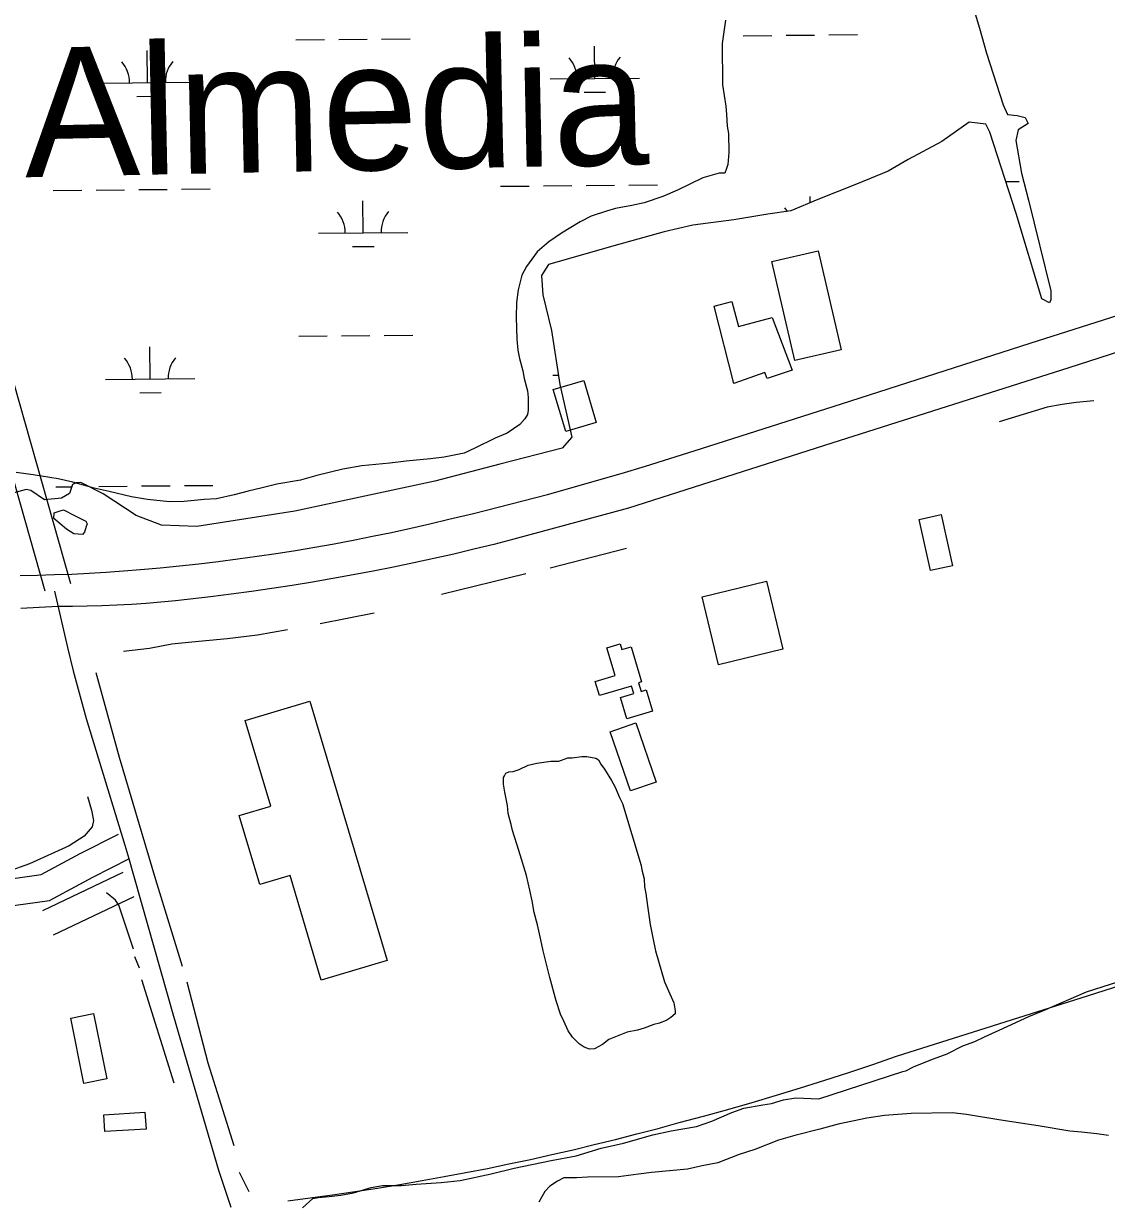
# Model space of a CAD drawing. Extents: x 3598634 to 3636690, y 517270 to 542944.
# Drawn here: x 3605761 to 3606976, y 536191 to 537512 of the extents above; entities that cross this region are included whole.
import ezdxf

# ---------------------------------------------------------------- set-up
doc = ezdxf.new("R2010")
doc.units = 0
for name, color, linetype in [('V-BLDG-OTLN', 7, 'Continuous'), ('V-RAIL-TRAK', 7, 'Continuous'), ('V-ROAD-CNTR', 7, 'Continuous'), ('V-SITE-VEGE', 7, 'Continuous'), ('V-TOPO-GNAM-IDEN', 7, 'Continuous'), ('V-TOPO-SHOR', 7, 'Continuous'), ('V-WETL-SWMP', 7, 'Continuous')]:
    doc.layers.add(name, color=color, linetype=linetype)

msp = doc.modelspace()

# ---------------------------------------------------------------- linework, layer by layer
at = {"layer": 'V-BLDG-OTLN'}
for points in [[(3606652.9, 537257), (3606678.7, 537146.1), (3606626.6, 537134), (3606600.8, 537244.9)], [(3606555.9, 537200.2), (3606563.3, 537172.3), (3606601.1, 537182.3), (3606623.8, 537123.1), (3606595.8, 537113.6), (3606593.1, 537120.4), (3606558.4, 537108.3), (3606536, 537194.9)], [(3606390, 537111.5), (3606403.9, 537064.4), (3606369.6, 537054.2), (3606355.6, 537101.3)], [(3606790.9, 536961), (3606803.5, 536903.6), (3606778.7, 536898.1), (3606766.1, 536955.6)], [(3606594.8, 536886.2), (3606613.1, 536809.8), (3606541, 536792.5), (3606522.7, 536868.8)], [(3606467, 536740.2), (3606438.1, 536731.6), (3606430.9, 536755.7), (3606446, 536760.2), (3606443.5, 536768.6), (3606407.5, 536757.9), (3606402.8, 536773.8), (3606424.9, 536780.3), (3606415.7, 536811.5), (3606430.6, 536815.9), (3606432.5, 536809.4), (3606443.1, 536812.5), (3606454.8, 536773.1), (3606451.4, 536772.1), (3606454.2, 536762.5), (3606459.9, 536764.2)], [(3606082.4, 536751.6), (3606169.2, 536460.4), (3606095.3, 536438.4), (3606060.3, 536555.8), (3606026.3, 536545.7), (3606003.2, 536623.1), (3606038.7, 536633.7), (3606010, 536730)], [(3606448.4, 536727.2), (3606471.1, 536660.7), (3606442.1, 536650.8), (3606419.4, 536717.3)], [(3605839.9, 536401), (3605854.8, 536327.8), (3605829, 536322.6), (3605814.2, 536395.8)], [(3605897.5, 536290.1), (3605898.7, 536271.3), (3605852.6, 536268.4), (3605851.4, 536287.2)]]:
    msp.add_lwpolyline(points, close=True, dxfattribs=at)
at = {"layer": 'V-RAIL-TRAK'}
msp.add_lwpolyline([(3606057.7, 536190.8), (3606082.9, 536194), (3606108.1, 536197.4), (3606133.2, 536201.1), (3606158.3, 536205), (3606183.4, 536209.1), (3606208.4, 536213.4), (3606233.4, 536218), (3606257.6, 536222.5), (3606281.7, 536227.2), (3606305.8, 536232.1), (3606329.9, 536237.3), (3606353.9, 536242.6), (3606377.8, 536248.1), (3606401.7, 536253.8), (3606425.6, 536259.7), (3606449.4, 536265.8), (3606473.2, 536272), (3606496.9, 536278.5), (3606524.3, 536285.9), (3606551.6, 536293.4), (3606578.8, 536301.3), (3606606, 536309.3), (3606633.1, 536317.6), (3606660.2, 536326.1), (3606687.1, 536334.9), (3606714, 536343.8), (3606740.9, 536353), (3606956.3, 536421.4), (3607122.2, 536474.5)], dxfattribs=at)
at = {"layer": 'V-ROAD-CNTR'}
for p, q in [((3605782.8, 536516.7), (3605873.1, 536559.8)), ((3605795, 536489.3), (3605885.3, 536532.4))]:
    msp.add_line(p, q, dxfattribs=at)
for points in [[(3605642.4, 537389.1), (3605701.3, 537170.2), (3605785.2, 536875.4)], [(3605671.3, 537396.9), (3605730.2, 537178.2), (3605814, 536883.6)], [(3602718.2, 537352.9), (3602733.2, 537353.3), (3602881.2, 537348.5), (3603011.3, 537338.9), (3603100.9, 537326.7), (3603224.5, 537301.1), (3603386.2, 537250.8), (3603527.7, 537208.4), (3603682.2, 537162.4), (3603892.8, 537093.4), (3604241.6, 536984.8), (3604721, 536836), (3605095.6, 536712.5), (3605482.7, 536591.6), (3605609.4, 536553.5), (3605661, 536546.4), (3605712.1, 536547.2), (3605780.9, 536557), (3605825, 536580.6), (3605867.8, 536602.2)], [(3605757.5, 536892.6), (3605776.9, 536893), (3605796.2, 536893.6), (3605815.5, 536894.3), (3605834.8, 536895.3), (3605854.1, 536896.5), (3605873.4, 536897.9), (3605892.6, 536899.4), (3605914.5, 536901.4), (3605936.3, 536903.5), (3605958.1, 536905.9), (3605979.8, 536908.4), (3606001.6, 536911.2), (3606023.3, 536914.2), (3606044.9, 536917.4), (3606066.6, 536920.8), (3606088.2, 536924.4), (3606109.8, 536928.3), (3606131.3, 536932.3), (3606152.8, 536936.6), (3606174.3, 536941), (3606195.7, 536945.7), (3606217, 536950.6), (3606238.3, 536955.7), (3606266.1, 536962.3), (3606293.9, 536969.2), (3606321.6, 536976.4), (3606349.2, 536983.7), (3606376.8, 536991.3), (3606404.3, 536999.1), (3606431.7, 537007.2), (3606459.1, 537015.4), (3606486.4, 537023.9), (3606513.6, 537032.7), (3606679, 537085.3), (3606890.6, 537153.3), (3607079.8, 537213.7)], [(3607161.5, 537199.1), (3606933.9, 537125.6), (3606668.2, 537041.2), (3606440.1, 536968.2), (3606311.4, 536933.3), (3606289, 536927.6), (3606266.5, 536922.1), (3606244.1, 536916.7), (3606221.5, 536911.6), (3606199, 536906.7), (3606176.4, 536902), (3606153.7, 536897.5), (3606131, 536893.2), (3606108.3, 536889.1), (3606085.5, 536885.2), (3606062.7, 536881.5), (3606039.9, 536878), (3606017, 536874.7), (3605994.1, 536871.7), (3605971.2, 536868.8), (3605948.2, 536866.1), (3605931.8, 536864.3), (3605915.3, 536862.7), (3605898.8, 536861.3), (3605882.3, 536860.1), (3605865.8, 536859.2), (3605849.2, 536858.5), (3605832.7, 536858.1), (3605816.1, 536857.8), (3605800, 536857.8), (3605778.9, 536856.6), (3605758.3, 536855.7)], [(3605796, 536875.2), (3605810.7, 536811.7), (3605817, 536785.7), (3605831.6, 536732.1), (3605875.1, 536589.9), (3605878.2, 536578.7), (3605929.5, 536398.2), (3605979.9, 536225.3), (3605993.7, 536183.7)], [(3605739.3, 536520.8), (3605790.3, 536528), (3605838.9, 536554), (3605880.3, 536574.9)]]:
    msp.add_lwpolyline(points, dxfattribs=at)
at = {"layer": 'V-SITE-VEGE'}
for points in [[(3606548.8, 537515.9), (3606545, 537489.8), (3606545.5, 537443.3), (3606549.2, 537419.4), (3606550, 537409.9), (3606550.9, 537396.9), (3606552.3, 537388.7), (3606552.6, 537367.5), (3606551.4, 537353.8), (3606550.1, 537349.6), (3606548.1, 537344.1), (3606541.9, 537344.1), (3606523.5, 537339.1), (3606494.9, 537325), (3606478.6, 537318), (3606457.5, 537310.9), (3606443.8, 537308), (3606425.4, 537304.4), (3606415.2, 537301.5), (3606398.1, 537295.8), (3606385.9, 537289.5), (3606364.8, 537276.9), (3606350.6, 537267.2), (3606337.7, 537256.1), (3606325.6, 537239.5), (3606320.2, 537229.9), (3606316.3, 537213.4), (3606314.5, 537199), (3606314, 537182.6), (3606314.9, 537158), (3606315.8, 537145.7), (3606317.9, 537136.1), (3606321.5, 537122.5), (3606323, 537113.6), (3606326.6, 537099.9), (3606327.4, 537092.4), (3606327.5, 537078.1), (3606326.9, 537073.3), (3606323.6, 537068.4), (3606318.2, 537062.2), (3606303.9, 537052.5), (3606290.3, 537046.8), (3606267.8, 537035.6), (3606255.6, 537030), (3606233.1, 537025.6), (3606218, 537023.4), (3606190.7, 537021), (3606172.2, 537018.7), (3606140.8, 537015.6), (3606119.6, 537011.9), (3606090.3, 537004.7), (3606071.9, 536999.7), (3606045.3, 536995.3), (3606028.9, 536991), (3606013.2, 536987.4), (3605997.5, 536983.1), (3605977.7, 536978.7), (3605964, 536977.9), (3605941.5, 536975.6), (3605925.1, 536975.4)], [(3605925.1, 536975.4), (3605900.4, 536977.8), (3605882.6, 536981), (3605857.2, 536986.9), (3605840.7, 536990.8), (3605816.7, 536997.3), (3605800.2, 537001.2), (3605772.1, 537005.7), (3605752.9, 537008.2)], [(3606653.6, 536305.4), (3606747.7, 536335.9), (3606751.1, 536336.7), (3606760.6, 536341.6), (3606782.4, 536350), (3606797.4, 536355.7), (3606815.1, 536364.8), (3606828.7, 536369.7), (3606839.6, 536374.7), (3606855.9, 536382.4), (3606889.3, 536397.8), (3606905.6, 536404.2), (3606953.9, 536425.3), (3607007.8, 536442.4)], [(3606074.2, 536182.8), (3606085.7, 536193.2), (3606091.8, 536194.6), (3606104.1, 536195.5), (3606117.1, 536197), (3606131.5, 536199.9), (3606151.2, 536205.6), (3606164.2, 536207.8), (3606185.4, 536208.1), (3606201.8, 536209.6), (3606229.9, 536211.3), (3606251, 536213.6), (3606285.8, 536220.9), (3606311.8, 536227.4), (3606353.4, 536236.1), (3606381.4, 536241.2), (3606409.3, 536249.8), (3606434.6, 536255.5), (3606467.3, 536264.8), (3606487.8, 536269.2), (3606516.5, 536274.3), (3606533.5, 536280), (3606556, 536289.8), (3606569.6, 536294.8), (3606590.8, 536298.5), (3606600.3, 536299.9), (3606614, 536304.2), (3606627.6, 536306.4), (3606653.6, 536305.4)], [(3606978.5, 536264.1), (3606965.4, 536266), (3606948.3, 536267.9), (3606935.3, 536269.1), (3606899.6, 536274.8), (3606857.8, 536281.1), (3606819.4, 536287.5), (3606803, 536289.4), (3606757.1, 536288.8), (3606727.1, 536286.4), (3606707.3, 536283.4), (3606675.2, 536276.9), (3606654.7, 536271.2), (3606626.8, 536264), (3606608.3, 536259), (3606581.8, 536248.4), (3606564.1, 536242.7), (3606540.2, 536233.5), (3606522.5, 536229.9), (3606506.1, 536226.3), (3606465.8, 536222.4), (3606451.4, 536220.8), (3606428.9, 536217.8), (3606394, 536217.4), (3606381.7, 536216.6), (3606367.3, 536216.4), (3606360.5, 536212.9), (3606351.7, 536207.3), (3606346.3, 536201.1), (3606339.6, 536189.4)]]:
    msp.add_lwpolyline(points, dxfattribs=at)
msp.add_lwpolyline([(3606433.4, 536636.6), (3606454.1, 536567.1), (3606454.9, 536562.3), (3606457.7, 536552.1), (3606457.8, 536543.2), (3606459.3, 536535.7), (3606461.5, 536522), (3606464.5, 536500.8), (3606467.4, 536485.8), (3606470.3, 536471.5), (3606480.3, 536436.7), (3606490.9, 536412.9), (3606492.3, 536404), (3606492.4, 536400.6), (3606487.6, 536396.4), (3606482.9, 536393.6), (3606474.7, 536390.1), (3606468.6, 536388.7), (3606457.7, 536384.4), (3606450.2, 536382.3), (3606438.6, 536380.1), (3606418.1, 536371.7), (3606410.7, 536366.1), (3606401.8, 536361.2), (3606396.4, 536361.1), (3606390.2, 536363.1), (3606384.7, 536367.1), (3606377.1, 536374.6), (3606372.2, 536381.4), (3606367.3, 536392.3), (3606363.7, 536400.4), (3606358.8, 536415.4), (3606351.6, 536441.3), (3606344.4, 536471.3), (3606341.5, 536483.6), (3606337.9, 536500.7), (3606334.3, 536514.3), (3606332.1, 536527.3), (3606329.2, 536539.6), (3606325.6, 536556), (3606317.1, 536583.9), (3606309.9, 536606.4), (3606308.5, 536613.2), (3606304.9, 536625.5), (3606304.1, 536634.4), (3606301.2, 536649.4), (3606299.7, 536658.3), (3606299.7, 536665.8), (3606301, 536667.9), (3606302.3, 536670.6), (3606305.7, 536672.1), (3606310.5, 536672.8), (3606317.3, 536674.9), (3606327.5, 536679.8), (3606337.1, 536682), (3606352.8, 536684.2), (3606361.7, 536684.4), (3606371.9, 536687.9), (3606376.7, 536688), (3606387.6, 536689.5), (3606393.1, 536689.5), (3606403.4, 536687.6), (3606406.2, 536685.6), (3606408.9, 536680.8), (3606413.1, 536675.4), (3606420.8, 536662.5), (3606425, 536655), (3606429.9, 536643.4)], close=True, dxfattribs=at)
at = {"layer": 'V-TOPO-SHOR'}
for p, q in [((3606437.8, 536922.8), (3606352.2, 536900.7)), ((3606324.9, 536894.6), (3606230.3, 536871.2)), ((3606154.6, 536850.3), (3606094.1, 536838.2)), ((3605891.5, 536451.8), (3605886, 536464.8)), ((3605930.4, 536322.9), (3605894, 536438.9)), ((3606014.6, 536200.7), (3606003.6, 536222.6))]:
    msp.add_line(p, q, dxfattribs=at)
for points in [[(3606962, 537088.5), (3606942.2, 537086.8), (3606926.6, 537084.4), (3606909.9, 537081.7), (3606856, 537065.2)], [(3605806.1, 536966.3), (3605819.1, 536959.6), (3605831, 536953.6), (3605832.5, 536950.8), (3605831.7, 536947.7), (3605829.7, 536941.3), (3605827.4, 536938.6), (3605817.9, 536939.4), (3605809.6, 536944.6), (3605795.4, 536956.5), (3605795.8, 536962.8), (3605801.3, 536964.8), (3605806.1, 536966.3)], [(3606057.5, 536831.6), (3606023.9, 536825.8), (3605989.8, 536821.7), (3605950.1, 536817.7), (3605927.8, 536815.7), (3605902.7, 536810.8), (3605873.3, 536807.4)], [(3605939.5, 536453.6), (3605909.6, 536551), (3605868.9, 536688.4), (3605842.8, 536783.5)], [(3605832.9, 536644.7), (3605837.7, 536629.4), (3605839.8, 536617.5), (3605838.4, 536610.6), (3605829.3, 536600.2), (3605812.6, 536589.1), (3605767.9, 536569), (3605742.8, 536560), (3605713.6, 536553.1), (3605681.5, 536548.3), (3605658.5, 536549.8), (3605625.8, 536557.6), (3605563.2, 536578.6), (3605447.7, 536614.5), (3605327.3, 536651), (3605147.1, 536710.1), (3605012.8, 536752.9)], [(3605884.7, 536473.2), (3605868.1, 536522.7), (3605864.6, 536528.2), (3605854.2, 536536.6)], [(3605997.7, 536252.6), (3605968.3, 536345.4), (3605944.9, 536436.2)]]:
    msp.add_lwpolyline(points, dxfattribs=at)
at = {"layer": 'V-WETL-SWMP'}
for p, q in [((3606066.9, 537493.9), (3606098.9, 537494.2)), ((3606114.9, 537494.3), (3606146.9, 537494.6)), ((3606162.9, 537494.8), (3606194.9, 537495.1)), ((3606568.8, 537498.5), (3606600.8, 537498.8)), ((3606616.8, 537499), (3606648.8, 537499.3)), ((3606664.8, 537499.4), (3606696.8, 537499.7)), ((3605900.3, 537445.9), (3605900, 537481.9)), ((3606402.2, 537450.6), (3606401.9, 537486.6)), ((3606352.2, 537450.1), (3606452.2, 537451)), ((3605850.3, 537445.4), (3605950.3, 537446.4)), ((3605888.5, 537430.3), (3605912.5, 537430.6)), ((3606390.4, 537435), (3606414.4, 537435.2)), ((3606863.3, 537334.8), (3606878.4, 537334.9)), ((3605794.6, 537324.8), (3605826.6, 537325.1)), ((3605842.6, 537325.3), (3605874.6, 537325.6)), ((3605890.6, 537325.7), (3605922.6, 537326)), ((3605938.6, 537326.2), (3605970.6, 537326.5)), ((3606296.5, 537329.5), (3606328.5, 537329.8)), ((3606344.5, 537329.9), (3606376.5, 537330.2)), ((3606392.5, 537330.4), (3606424.5, 537330.7)), ((3606440.5, 537330.8), (3606472.5, 537331.1)), ((3606142.4, 537277.3), (3606142, 537313.3)), ((3606644, 537311), (3606643.9, 537318)), ((3606092.4, 537276.9), (3606192.4, 537277.8)), ((3606130.5, 537261.8), (3606154.5, 537262)), ((3606070, 537161.2), (3606102, 537161.5)), ((3606118, 537161.7), (3606150, 537162)), ((3606166, 537162.1), (3606198, 537162.4)), ((3605903.4, 537113.2), (3605903.1, 537149.2)), ((3605853.4, 537112.8), (3605953.4, 537113.7)), ((3606355.3, 537117.4), (3606361.4, 537117.5)), ((3605891.6, 537097.7), (3605915.6, 537097.9)), ((3605797.7, 536992.2), (3605815.5, 536992.3)), ((3605845.7, 536992.6), (3605877.7, 536992.9)), ((3605893.7, 536993.1), (3605925.7, 536993.4)), ((3605941.7, 536993.5), (3605973.7, 536993.8))]:
    msp.add_line(p, q, dxfattribs=at)
for points in [[(3606826.8, 537530.7), (3606833.8, 537506.8), (3606841.8, 537479), (3606860.4, 537421.1), (3606865.2, 537410), (3606876.1, 537409), (3606885.1, 537406.6), (3606888.3, 537400), (3606877.2, 537393), (3606874.7, 537381), (3606881, 537344.1), (3606888.7, 537313.8), (3606913.8, 537212), (3606913.9, 537202.2)], [(3606913.9, 537202.2), (3606912.4, 537198.6), (3606903.7, 537203.2), (3606874.8, 537298.8), (3606845.4, 537390.1), (3606840.9, 537399.3), (3606822.1, 537401.6), (3606791.4, 537379.8), (3606753.7, 537359.7), (3606731.2, 537346.4), (3606695.9, 537332), (3606652.6, 537314.5), (3606622.1, 537301.8), (3606596.2, 537298.1), (3606558.2, 537291.8), (3606512.2, 537286), (3606480, 537278.5), (3606427.6, 537263.7), (3606350.3, 537241.7), (3606342.4, 537229.5), (3606344, 537207.6), (3606353.6, 537167.7), (3606363, 537107.1), (3606376.4, 537047.8), (3606365.6, 537035.7), (3606295.6, 537017.5), (3606222.8, 536998.6), (3606065.5, 536965), (3605955.6, 536947.7), (3605916, 536949.1), (3605887.5, 536960), (3605850.7, 536984.3), (3605825.4, 536997.2), (3605820.3, 536996.8), (3605816.4, 536994.6), (3605812.8, 536984.7), (3605803.7, 536979.3), (3605784.7, 536977.6), (3605769.3, 536988), (3605764.4, 536989.2), (3605749.2, 536985.2)]]:
    msp.add_lwpolyline(points, dxfattribs=at)
for centre, start, end in [((3605845.1, 537445.8), 359.7615, 41.3052), ((3605955.6, 537446.9), 139.7615, 181.3052), ((3606347, 537450.5), 359.7615, 41.3052), ((3606457.4, 537451.5), 139.7615, 181.3052), ((3606087.1, 537277.3), 359.7615, 41.3052), ((3606197.6, 537278.3), 139.7615, 181.3052), ((3606589, 537282), 33.3238, 41.3052), ((3605848.2, 537113.2), 359.7615, 41.3052), ((3605958.7, 537114.2), 139.7615, 181.3052)]:
    msp.add_arc(centre, 35.2, start, end, dxfattribs=at)

# ---------------------------------------------------------------- texts
at = {"layer": 'V-TOPO-GNAM-IDEN'}
msp.add_text('Almedia', height=145, rotation=1.1992, dxfattribs=at).set_placement((3605763.3, 537339.6))

doc.saveas('drawing.dxf')
